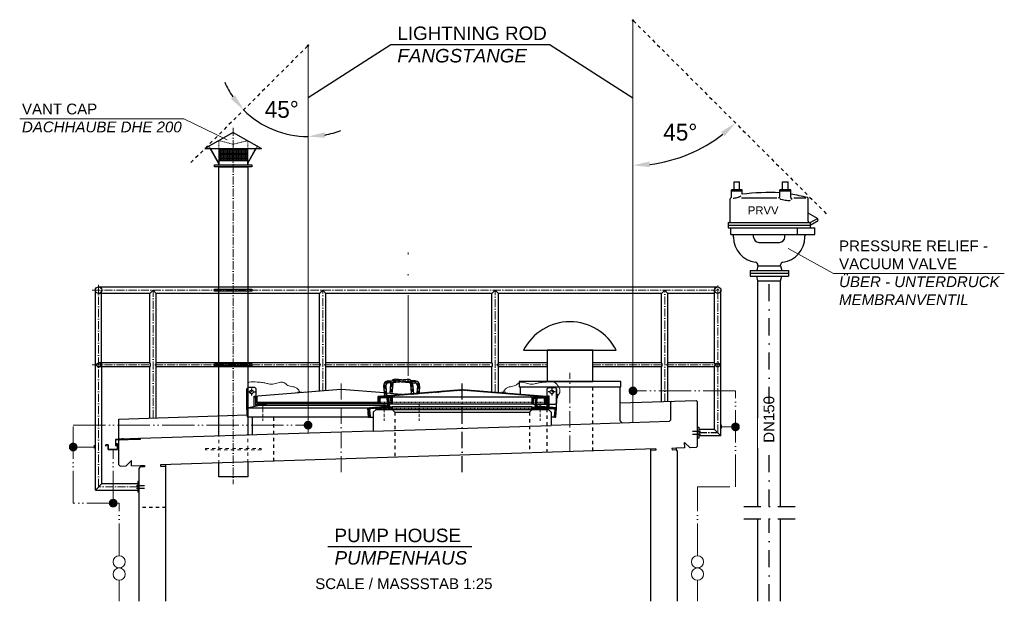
# Model space of a CAD drawing. Header units: millimetres. Extents: x 2605 to 1198744, y 17680 to 73723.
# Tile 606 of 656: x 16622 to 23934, y 69402 to 73723. Entities that reach past the tile are written whole.
import ezdxf

# ---------------------------------------------------------------- set-up
doc = ezdxf.new("R2010")
doc.units = ezdxf.units.MM
for name, pattern in [('ACAD_ISO05W100', [33, 24, -3, 0, -3, 0, -3]), ('ACAD_ISO10W100', [18, 12, -3, 0, -3]), ('DASHDOT', [25.4, 12.7, -6.35, 0, -6.35]), ('JIS_02_1.0', [2, 1, -1])]:
    doc.linetypes.add(name, pattern=pattern)
for name, color, linetype, lineweight in [('Bemaßung', 7, 'Continuous', 9), ('Beschriftung', 7, 'Continuous', 9), ('HO1N2-D50', 4, 'Continuous', 18), ('Mittellinien', 7, 'Continuous', 5), ('Trennstelle', 36, 'Continuous', 18), ('Verz. Rundstahl D_8mm', 6, 'ACAD_ISO05W100', 18)]:
    doc.layers.add(name, color=color, linetype=linetype, lineweight=lineweight)
doc.styles.add('LBB3.5M1000', font='isocp.shx', dxfattribs={"height": 3.5})
doc.dimstyles.new('DIN', dxfattribs={"dimtxt": 2.5, "dimasz": 2.5, "dimexe": 1.25, "dimexo": 0.625, "dimtad": 1, "dimtih": 1, "dimdec": 4, "dimdsep": 46, "dimlunit": 6, "dimtxsty": 'Standard', "dimcen": 2.5, "dimadec": 0, "dimazin": 0, "dimtfac": 1, "dimtdec": 4, "dimtmove": 0, "dimatfit": 3, "dimfxl": 0, "dimtvp": 1, "dimtolj": 1, "dimtzin": 0, "dimarcsym": 0})

# ---------------------------------------------------------------- blocks, each defined once
blk = doc.blocks.new('*D13')
at = {"layer": 'Bemaßung', "color": 0, "lineweight": -2, "transparency": 16777216}
blk.add_arc((21176.7, 73717.3), 1076.4, 276.6573, 308.3427, dxfattribs=at)
at = {"layer": 'Bemaßung', "color": 0, "transparency": 16777216}
for points in [[(21830.6, 72888.6), (21858.3, 72857.5), (21937.8, 72956.2)], [(21302.7, 72627.3), (21300.3, 72668.9), (21176.7, 72640.9)]]:
    blk.add_solid(points, dxfattribs=at)
at = {"layer": 'DEFPOINTS', "color": 0, "transparency": 16777216}
for p in [(21176.7, 73711.9), (21180.6, 73713.4), (21455.3, 72677.6), (22624.9, 72269.1), (21176.7, 70728.7)]:
    blk.add_point(p, dxfattribs=at)
at = {"layer": 'Bemaßung', "color": 0, "transparency": 16777216, "insert": (21528.2, 72886.6), "char_height": 125, "attachment_point": 5}
blk.add_mtext('\\A1;45°', dxfattribs=at)
blk = doc.blocks.new('*D14')
at = {"layer": 'Bemaßung', "color": 0, "lineweight": -2, "transparency": 16777216}
for start, end in [(203.7963, 214.39815), (225, 270), (280.60185, 291.2037)]:
    blk.add_arc((18763.6, 73530.8), 676.5, start, end, dxfattribs=at)
at = {"layer": 'Bemaßung', "color": 0, "transparency": 16777216}
for points in [[(18221.4, 73161.9), (18189.3, 73135.3), (18285.2, 73052.4)], [(18890, 72845.1), (18886.1, 72886.5), (18763.6, 72854.2)]]:
    blk.add_solid(points, dxfattribs=at)
at = {"layer": 'DEFPOINTS', "color": 0, "transparency": 16777216}
for p in [(18759.7, 73526.9), (18763.6, 73525.3), (18425.3, 72944.9), (17889.1, 72656.3), (18763.6, 70650.9)]:
    blk.add_point(p, dxfattribs=at)
at = {"layer": 'Bemaßung', "color": 0, "transparency": 16777216, "insert": (18568.6, 73055.4), "char_height": 125, "attachment_point": 5}
blk.add_mtext('\\A1;45°', dxfattribs=at)

msp = doc.modelspace()

# ---------------------------------------------------------------- hatches: boundary and pattern name
at = {"lineweight": 9}
h = msp.add_hatch(dxfattribs=at)
h.set_pattern_fill('NET', color=253, scale=3.010405)
h.set_pattern_definition([(0, (14857.599, 67444.272), (0, 9.558036), []), (90, (14857.599, 67444.272), (-9.558036, 6e-16), [])])
h.paths.add_polyline_path([(18315.46302, 72764.86553), (18101.36302, 72764.86553), (18101.36302, 72677.25726), (18315.46302, 72677.25726)])
h = msp.add_hatch()
h.set_pattern_fill('ANSI31', color=256)
h.set_pattern_definition([(45, (114170.4197, 125413.0937), (-2.24506403, 2.24506403), [])])
edge = h.paths.add_edge_path()
edge.add_line((19288.41302, 70917.94636), (19288.41302, 70880.25286))
edge.add_line((19288.41302, 70880.25286), (19283.41302, 70880.25286))
edge.add_line((19283.41302, 70880.25286), (19283.41302, 70918.3289))
edge.add_arc((19290.91302, 70918.3289), 7.5, 94.57392126, 180, ccw=False)
edge.add_line((19290.31493, 70925.80501), (19907.81493, 70975.20501))
edge.add_arc((19908.41302, 70967.7289), 7.5, 85.42607874, 94.57392126, ccw=False)
edge.add_line((19909.01111, 70975.20501), (20526.51111, 70925.80501))
edge.add_arc((20525.91302, 70918.3289), 7.5, 0, 85.42607874, ccw=False)
edge.add_line((20533.41302, 70918.3289), (20533.41302, 70880.25286))
edge.add_line((20533.41302, 70880.25286), (20528.41302, 70880.25286))
edge.add_line((20528.41302, 70880.25286), (20528.41302, 70917.94636))
edge.add_arc((20525.91302, 70917.94636), 2.5, 0, 85.389350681)
edge.add_line((20526.11398, 70920.43827), (19909.0159, 70970.20424))
edge.add_arc((19908.41302, 70962.72851), 7.5, 85.389350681, 94.610649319)
edge.add_line((19907.81014, 70970.20424), (19290.71206, 70920.43827))
edge.add_arc((19290.91302, 70917.94636), 2.5, 94.610649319, 180)
h = msp.add_hatch()
h.set_pattern_fill('ANSI31', color=256, angle=4.763641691)
h.set_pattern_definition([(49.7636417, (106877.6155, 132894.945), (-2.42375146, 2.05086662), [])])
edge = h.paths.add_edge_path()
edge.add_line((19356.77341, 70913.79611), (19362.25441, 70914.25286))
edge.add_line((19362.25441, 70914.25286), (19368.0676, 70844.49466))
edge.add_line((19368.0676, 70844.49466), (19230.54428, 70833.03438))
edge.add_arc((19231.45778, 70822.07238), 11, 94.763641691, 184.763641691)
edge.add_line((19220.49578, 70821.15888), (19224.23283, 70776.31432))
edge.add_arc((19218.75183, 70775.85757), 5.5, -85.236358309, 4.763641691, ccw=False)
edge.add_line((19219.20858, 70770.37657), (19213.72757, 70769.91982))
edge.add_line((19213.72757, 70769.91982), (19207.91439, 70839.67802))
edge.add_line((19207.91439, 70839.67802), (19345.4377, 70851.1383))
edge.add_arc((19344.5242, 70862.1003), 11, 274.763641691, 364.763641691)
edge.add_line((19355.48621, 70863.0138), (19351.74916, 70907.85836))
edge.add_arc((19357.23016, 70908.31511), 5.5, 94.763641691, 184.763641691, ccw=False)
h = msp.add_hatch()
h.set_pattern_fill('ANSI31', color=256, angle=90)
h.set_pattern_definition([(135, (112187.277, 125413.0937), (-2.24506403, -2.24506403), [])])
edge = h.paths.add_edge_path()
edge.add_arc((19306.41302, 70905.75286), 8.5, 90, 176.37147033)
edge.add_line((19297.93006, 70906.2908), (19295.89719, 70874.23389))
edge.add_arc((19291.65571, 70874.50286), 4.25, 270, 356.37147033, ccw=False)
edge.add_line((19291.65571, 70870.25286), (19288.41302, 70870.25286))
edge.add_line((19288.41302, 70870.25286), (19288.41302, 70917.70286))
edge.add_arc((19290.96302, 70917.70286), 2.55, 90, 180, ccw=False)
edge.add_line((19290.96302, 70920.25286), (19385.86302, 70920.25286))
edge.add_arc((19385.86302, 70917.70286), 2.55, 0, 90, ccw=False)
edge.add_line((19388.41302, 70917.70286), (19388.41302, 70870.25286))
edge.add_line((19388.41302, 70870.25286), (19385.17034, 70870.25286))
edge.add_arc((19385.17034, 70874.50286), 4.25, 183.62852967, 270, ccw=False)
edge.add_line((19380.92886, 70874.23389), (19378.89598, 70906.2908))
edge.add_arc((19370.41302, 70905.75286), 8.5, 3.62852967, 90)
edge.add_line((19370.41302, 70914.25286), (19306.41302, 70914.25286))
h = msp.add_hatch()
h.set_pattern_fill('ANSI31', color=256, angle=90)
h.set_pattern_definition([(135, (113327.277, 125413.0937), (-2.24506403, -2.24506403), [])])
edge = h.paths.add_edge_path()
edge.add_arc((20446.41302, 70905.75286), 8.5, 90, 176.37147033)
edge.add_line((20437.93006, 70906.2908), (20435.89719, 70874.23389))
edge.add_arc((20431.65571, 70874.50286), 4.25, 270, 356.37147033, ccw=False)
edge.add_line((20431.65571, 70870.25286), (20428.41302, 70870.25286))
edge.add_line((20428.41302, 70870.25286), (20428.41302, 70917.70286))
edge.add_arc((20430.96302, 70917.70286), 2.55, 90, 180, ccw=False)
edge.add_line((20430.96302, 70920.25286), (20525.86302, 70920.25286))
edge.add_arc((20525.86302, 70917.70286), 2.55, 0, 90, ccw=False)
edge.add_line((20528.41302, 70917.70286), (20528.41302, 70870.25286))
edge.add_line((20528.41302, 70870.25286), (20525.17034, 70870.25286))
edge.add_arc((20525.17034, 70874.50286), 4.25, 183.62852967, 270, ccw=False)
edge.add_line((20520.92886, 70874.23389), (20518.89598, 70906.2908))
edge.add_arc((20510.41302, 70905.75286), 8.5, 3.62852967, 90)
edge.add_line((20510.41302, 70914.25286), (20446.41302, 70914.25286))
h = msp.add_hatch()
h.set_pattern_fill('ANSI31', color=256, angle=-4.763641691)
h.set_pattern_definition([(40.2363583, (115945.428, 117644.427), (-2.05086662, 2.42375146), [])])
edge = h.paths.add_edge_path()
edge.add_line((20460.05263, 70913.79611), (20454.57163, 70914.25286))
edge.add_line((20454.57163, 70914.25286), (20448.75845, 70844.49466))
edge.add_line((20448.75845, 70844.49466), (20586.28176, 70833.03438))
edge.add_arc((20585.36826, 70822.07238), 11, -4.763641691, 85.236358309, ccw=False)
edge.add_line((20596.33026, 70821.15888), (20592.59322, 70776.31432))
edge.add_arc((20598.07422, 70775.85757), 5.5, 175.236358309, 265.236358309)
edge.add_line((20597.61747, 70770.37657), (20603.09847, 70769.91982))
edge.add_line((20603.09847, 70769.91982), (20608.91165, 70839.67802))
edge.add_line((20608.91165, 70839.67802), (20471.38834, 70851.1383))
edge.add_arc((20472.30184, 70862.1003), 11, 175.236358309, 265.236358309, ccw=False)
edge.add_line((20461.33984, 70863.0138), (20465.07688, 70907.85836))
edge.add_arc((20459.59588, 70908.31511), 5.5, -4.763641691, 85.236358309)
h = msp.add_hatch()
h.set_pattern_fill('AR-SAND', color=256, scale=0.1)
h.set_pattern_definition([(37.5, (111728.6912, 125405.031), (-0.16000313, 4.89413237), [0, -3.8608, 0, -4.318, 0, -4.1275]), (7.5, (111728.691, 125405.031), (4.49523283, 7.168251), [0, -2.0828, 0, -3.4798, 0, -1.3335]), (327.5, (111725.567, 125405.031), (7.9099237, 0.01437185), [0, -1.27, 0, -4.572, 0, -5.969]), (317.5, (111725.567, 125405.031), (7.63556452, 2.22929323), [0, -0.635, 0, -2.9972, 0, -3.429])])
h.paths.add_polyline_path([(19268.41302, 70826.19011), (19388.41302, 70826.19011), (19388.41302, 70846.19011), (19268.41302, 70836.19011)])
h = msp.add_hatch()
h.set_pattern_fill('AR-SAND', color=256, scale=0.1)
h.set_pattern_definition([(37.5, (112888.6912, 125405.031), (-0.16000313, 4.89413237), [0, -3.8608, 0, -4.318, 0, -4.1275]), (7.5, (112888.691, 125405.031), (4.49523283, 7.168251), [0, -2.0828, 0, -3.4798, 0, -1.3335]), (327.5, (112885.567, 125405.031), (7.9099237, 0.01437185), [0, -1.27, 0, -4.572, 0, -5.969]), (317.5, (112885.567, 125405.031), (7.63556452, 2.22929323), [0, -0.635, 0, -2.9972, 0, -3.429])])
h.paths.add_polyline_path([(20428.41302, 70826.19011), (20548.41302, 70826.19011), (20548.41302, 70836.19011), (20428.41302, 70846.19011)])
at = {"layer": 'Verz. Rundstahl D_8mm', "ltscale": 10}
h = msp.add_hatch(color=256, dxfattribs=at)
h.dxf.hatch_style = 1
edge = h.paths.add_edge_path()
edge.add_arc((21176.71133, 70965.03182), 28.40085, 0, 360)
h = msp.add_hatch(color=256, dxfattribs=at)
h.dxf.hatch_style = 1
edge = h.paths.add_edge_path()
edge.add_arc((18763.57218, 70710.49527), 28.40085, 0, 360)
h = msp.add_hatch(color=256, dxfattribs=at)
h.dxf.hatch_style = 1
edge = h.paths.add_edge_path()
edge.add_arc((21938.18708, 70697.73926), 28.40085, 0, 360)
h = msp.add_hatch(color=256, dxfattribs=at)
h.dxf.hatch_style = 1
edge = h.paths.add_edge_path()
edge.add_arc((17019.33748, 70548.17417), 28.40085, 0, 360)
h = msp.add_hatch(color=256, dxfattribs=at)
h.dxf.hatch_style = 1
edge = h.paths.add_edge_path()
edge.add_arc((17316.41736, 70131.31652), 28.40085, 0, 360)

# ---------------------------------------------------------------- linework, layer by layer
at = {"linetype": 'JIS_02_1.0', "ltscale": 25}
for p, q in [((18759.7239, 73526.90475), (17889.09899, 72656.27985)), ((20538.41302, 70508.01973), (20538.41302, 70995.88453)), ((20878.41302, 70518.98857), (20878.41302, 70995.88453)), ((19408.41302, 70806.19011), (19408.41302, 70471.56445)), ((20408.41302, 70806.19011), (20408.41302, 70503.82576)), ((18508.41302, 70442.52927), (18508.41302, 70769.91982)), ((17708.41302, 70099.59058), (17508.41302, 70099.59058))]:
    msp.add_line(p, q, dxfattribs=at)
for p, q in [((19378.01807, 73536.19808), (18763.57218, 73142.18424)), ((20562.26544, 73536.19808), (19378.01807, 73536.19808)), ((20562.26544, 73536.19808), (21176.71133, 73142.18424)), ((18208.41302, 72885.28173), (17997.68468, 72764.86553)), ((18208.41302, 72885.28173), (18419.14137, 72764.86553)), ((17997.68468, 72764.86553), (18419.14137, 72764.86553)), ((18099.55678, 72656.6782), (18037.73545, 72764.86553)), ((18101.36302, 72657.04623), (18039.75199, 72764.86553)), ((18101.36302, 72764.86553), (18101.36302, 72644.44933)), ((18315.46302, 72644.44933), (18315.46302, 72764.86553)), ((18315.46302, 72657.04623), (18377.07405, 72764.86553)), ((18317.26927, 72656.6782), (18379.0906, 72764.86553)), ((18099.55678, 72656.6782), (18099.55678, 72644.44933)), ((18101.36302, 72677.25726), (18315.46302, 72677.25726)), ((18317.26927, 72656.6782), (18317.26927, 72644.44933)), ((21928.41362, 72518.58858), (21968.41332, 72518.58858)), ((21928.41362, 72458.58858), (21928.41362, 72518.58858)), ((21968.41332, 72458.58858), (21968.41332, 72518.58858)), ((22288.41282, 72518.58858), (22328.41332, 72518.58858)), ((22288.41282, 72458.58858), (22288.41282, 72518.58858)), ((22328.41332, 72458.58858), (22328.41332, 72518.58858)), ((21988.41362, 72458.58858), (21908.41402, 72458.58858)), ((21908.41402, 72402.43388), (21908.41402, 72458.58858)), ((21988.41362, 72448.58888), (21908.41402, 72448.58888)), ((21981.59382, 72398.58938), (22244.26862, 72398.58938)), ((21988.41362, 72425.84288), (21988.41362, 72458.58858)), ((22268.41332, 72410.41088), (22268.41332, 72458.58858)), ((22348.41282, 72458.58858), (22268.41332, 72458.58858)), ((22348.41282, 72448.58888), (22268.41332, 72448.58888)), ((22348.41282, 72402.01018), (22348.41282, 72458.58858)), ((22370.75302, 72398.58938), (22459.32362, 72398.58938)), ((21898.41362, 72226.08938), (21898.41362, 72391.74488)), ((22478.41262, 72226.08938), (22478.41262, 72391.74488)), ((22546.45332, 72246.71288), (22478.41262, 72285.99638)), ((22493.41262, 72216.08958), (22546.45332, 72246.71288)), ((22552.94832, 72230.46258), (22546.45332, 72246.71288)), ((21883.41362, 72216.08958), (21883.41362, 72176.08988)), ((21883.41362, 72216.08958), (22493.41262, 72216.08958)), ((21883.41362, 72196.08938), (22493.41262, 72196.08938)), ((21883.41362, 72176.08988), (22526.75462, 72176.08988)), ((21903.41382, 72126.08958), (21903.41382, 72176.08988)), ((22395.98382, 72176.08988), (22395.98382, 72126.08958)), ((22493.41262, 72196.08938), (22552.94832, 72230.46258)), ((22493.41262, 72216.08958), (22493.41262, 72176.08988)), ((22526.75462, 72126.08958), (22526.75462, 72176.08988)), ((21903.41382, 72126.08958), (22526.75462, 72126.08958)), ((21922.86362, 72107.59018), (21922.86362, 72116.08988)), ((22072.86362, 72107.59018), (22072.86362, 72126.08958)), ((22303.96262, 72107.59018), (22303.96262, 72126.08958)), ((22453.96262, 72107.59018), (22453.96262, 72116.08988)), ((22111.86362, 72068.59018), (22264.96262, 72068.59018)), ((22104.26302, 71893.59038), (22095.42062, 71860.59038)), ((22104.26302, 71893.59038), (22104.26302, 71900.42058)), ((22104.26302, 71893.59038), (22272.56302, 71893.59038)), ((22272.56302, 71893.59038), (22272.56302, 71900.42058)), ((22272.56302, 71893.59038), (22281.40482, 71860.59038)), ((22045.91382, 71860.59038), (22045.91302, 71816.59088)), ((22045.91302, 71838.59058), (22330.91232, 71838.59058)), ((22045.91302, 71816.59088), (22330.91232, 71816.59088)), ((22045.91382, 71860.59038), (22330.91302, 71860.59038)), ((22104.26302, 71783.59088), (22095.42062, 71816.59088)), ((22272.56302, 71783.59088), (22281.40482, 71816.59088)), ((22330.91302, 71860.59038), (22330.91232, 71816.59088)), ((17208.17378, 71737.39096), (21805.93782, 71737.39096)), ((22104.26302, 71783.59088), (22272.56302, 71783.59088)), ((17184.02378, 70228.52224), (17184.02378, 71713.24096)), ((17588.52226, 71689.09096), (17208.17378, 71689.09096)), ((17230.77899, 71173.19096), (17230.77899, 71713.24096)), ((17588.52226, 71689.09096), (17612.67226, 71713.24096)), ((17588.52226, 71173.19096), (17588.52226, 71689.09096)), ((17612.67226, 71713.24096), (17636.82226, 71689.09096)), ((18848.52226, 71689.09096), (17636.82226, 71689.09096)), ((17636.82226, 71173.19096), (17636.82226, 71689.09096)), ((18848.52226, 71689.09096), (18872.67226, 71713.24096)), ((18848.52226, 71173.19096), (18848.52226, 71689.09096)), ((18872.67226, 71713.24096), (18896.82226, 71689.09096)), ((20128.52226, 71689.09096), (18896.82226, 71689.09096)), ((18896.82226, 71173.19096), (18896.82226, 71689.09096)), ((20128.52226, 71689.09096), (20152.67226, 71713.24096)), ((20128.52226, 71173.19096), (20128.52226, 71689.09096)), ((20152.67226, 71713.24096), (20176.82226, 71689.09096)), ((21388.52226, 71689.09096), (20176.82226, 71689.09096)), ((20176.82226, 71173.19096), (20176.82226, 71689.09096)), ((21388.52226, 71689.09096), (21412.67226, 71713.24096)), ((21388.52226, 71173.19096), (21388.52226, 71689.09096)), ((21412.67226, 71713.24096), (21436.82226, 71689.09096)), ((21781.78782, 71689.09096), (21436.82226, 71689.09096)), ((21436.82226, 71173.19096), (21436.82226, 71689.09096)), ((21781.78782, 71173.19096), (21781.78782, 71713.24096)), ((21830.08782, 70630.69044), (21830.08782, 71713.24096)), ((20363.83326, 71266.80295), (21052.99278, 71266.80295)), ((17588.52226, 71173.19096), (17209.20688, 71173.19096)), ((18848.52226, 71173.19096), (17636.82226, 71173.19096)), ((20128.52226, 71173.19096), (18896.82226, 71173.19096)), ((20538.41302, 71173.19096), (20176.82226, 71173.19096)), ((21388.52226, 71173.19096), (20878.41302, 71173.19096)), ((21781.78782, 71173.19096), (21436.82226, 71173.19096)), ((17588.52226, 71143.29096), (17209.20688, 71143.29096)), ((17232.32378, 70276.82224), (17232.32378, 71143.29096)), ((17588.52226, 70763.03449), (17588.52226, 71143.29096)), ((18848.52226, 71143.29096), (17636.82226, 71143.29096)), ((17636.82226, 70764.59271), (17636.82226, 71143.29096)), ((18848.52226, 70962.4616), (18848.52226, 71143.29096)), ((20128.52226, 71143.29096), (18896.82226, 71143.29096)), ((18896.82226, 70966.3256), (18896.82226, 71143.29096)), ((20128.52226, 70957.64412), (20128.52226, 71143.29096)), ((20538.41302, 71143.29096), (20176.82226, 71143.29096)), ((20176.82226, 70953.78012), (20176.82226, 71143.29096)), ((21388.52226, 71143.29096), (20878.41302, 71143.29096)), ((21388.52226, 70885.62745), (21388.52226, 71143.29096)), ((21781.78782, 71143.29096), (21436.82226, 71143.29096)), ((21436.82226, 70887.18567), (21436.82226, 71143.29096)), ((21781.78782, 70678.99044), (21781.78782, 71143.29096)), ((19357.71137, 71039.54178), (19501.25277, 71051.02509)), ((19502.52869, 71035.07604), (19358.98729, 71023.59273)), ((19502.52869, 71035.07604), (19358.98729, 71023.59273)), ((19376.8171, 71018.01057), (19371.07544, 70946.23987)), ((19392.76614, 71016.73464), (19387.02449, 70944.96394)), ((19458.41302, 71047.59791), (19415.57328, 71051.02509)), ((19458.41302, 71031.54679), (19520.53029, 71026.57741)), ((19458.41302, 71031.54679), (19520.53029, 71026.57741)), ((19524.0599, 71016.73464), (19529.80156, 70944.96394)), ((19559.11468, 71039.54178), (19528.06389, 71042.02584)), ((19538.71169, 71025.1229), (19557.83875, 71023.59273)), ((19538.71169, 71025.1229), (19557.83875, 71023.59273)), ((19540.00894, 71018.01057), (19545.7506, 70946.23987)), ((18308.41302, 70980.25286), (18318.41302, 70990.25286)), ((18308.41302, 70839.71957), (18308.41302, 70980.25286)), ((18368.41302, 70990.25286), (18318.41302, 70990.25286)), ((18368.41302, 70990.25286), (18378.41302, 70980.25286)), ((18378.41302, 70854.34432), (18378.41302, 70980.25286)), ((19007.81493, 70975.20501), (18390.31493, 70925.80501)), ((19328.78987, 70949.62271), (19009.01111, 70975.20501)), ((19324.69684, 71000.7856), (19330.4385, 70929.0149)), ((19340.64589, 71002.06152), (19346.38754, 70930.29082)), ((19576.18016, 71002.06152), (19571.88166, 70948.33035)), ((19592.1292, 71000.7856), (19588.03617, 70949.62271)), ((20338.41302, 70995.88453), (20338.41302, 70940.85286)), ((20548.41302, 70990.25286), (20538.41302, 70980.25286)), ((20538.41302, 70845.55291), (20538.41302, 70980.25286)), ((20548.41302, 70990.25286), (20598.41302, 70990.25286)), ((20608.41302, 70980.25286), (20598.41302, 70990.25286)), ((20608.41302, 70839.71957), (20608.41302, 70980.25286)), ((21078.41302, 70995.88453), (21078.41302, 70746.19011)), ((18307.91439, 70839.67802), (18454.88295, 70870.25286)), ((18372.41302, 70915.25286), (18362.41302, 70915.25286)), ((18378.41302, 70914.25286), (18383.41302, 70914.25286)), ((18383.41302, 70918.3289), (18383.41302, 70880.25286)), ((18383.41302, 70880.25286), (19283.41302, 70880.25286)), ((18388.41302, 70880.25286), (18388.41302, 70870.25286)), ((19354.88295, 70870.25286), (18388.41302, 70870.25286)), ((18388.41302, 70870.25286), (18391.65571, 70870.25286)), ((19365.92108, 70870.25286), (20438.09794, 70870.25286)), ((19385.86302, 70920.25286), (20430.96302, 70920.25286)), ((20461.94309, 70870.25286), (20528.41302, 70870.25286)), ((20538.41302, 70914.25286), (20533.41302, 70914.25286)), ((20544.41302, 70915.25286), (20554.41302, 70915.25286)), ((21078.41302, 70875.62292), (21645.94235, 70893.93216)), ((21466.12949, 70888.13116), (21455.93782, 70877.93949)), ((21455.93782, 70877.93949), (21455.93782, 70747.72433)), ((21645.94235, 70893.93216), (21655.93782, 70883.93669)), ((21655.93782, 70554.07774), (21655.93782, 70883.93669)), ((17358.17378, 70755.60314), (18312.35537, 70786.38629)), ((18307.91439, 70839.67802), (19207.91439, 70839.67802)), ((18313.72757, 70769.91982), (18307.91439, 70839.67802)), ((19346.86963, 70855.59217), (18399.79609, 70855.59217)), ((19268.41302, 70826.19011), (19248.41302, 70806.19011)), ((19248.41302, 70806.19011), (19248.41302, 70666.50669)), ((19268.41302, 70826.19011), (20548.41302, 70826.19011)), ((19388.41302, 70826.19011), (19408.41302, 70806.19011)), ((19408.41302, 70806.19011), (20408.41302, 70806.19011)), ((20428.41302, 70826.19011), (20408.41302, 70806.19011)), ((20548.41302, 70826.19011), (20568.41302, 70806.19011)), ((20568.41302, 70806.19011), (20568.41302, 70709.09162)), ((17358.17378, 70608.52667), (17358.17378, 70755.60314)), ((19213.72757, 70769.91982), (18313.72757, 70769.91982)), ((18348.41302, 70769.91982), (18348.41302, 70636.43916)), ((19213.72757, 70769.91982), (19248.41302, 70769.91982)), ((20603.09847, 70769.91982), (20568.41302, 70769.91982)), ((21445.60445, 70737.39096), (20568.41302, 70709.09162)), ((21078.41302, 70746.19011), (21098.41302, 70726.19011)), ((21455.93782, 70747.72433), (21445.60445, 70737.39096)), ((19248.41302, 70666.50669), (17362.04211, 70605.6499)), ((19248.41302, 70666.50669), (20568.41302, 70709.09162)), ((21655.93782, 70694.84044), (21665.93782, 70694.84044)), ((21665.93782, 70694.84044), (21665.93782, 70614.84044)), ((21781.78782, 70678.99044), (21665.93782, 70678.99044)), ((21781.78782, 70678.99044), (21830.08782, 70630.69044)), ((17358.17378, 70595.5199), (17367.84613, 70605.83715)), ((17358.17378, 70595.5199), (17358.17378, 70605.52511)), ((17358.17378, 70415.42626), (17358.17378, 70595.5199)), ((17387.937, 70606.48531), (17387.84027, 70609.48375)), ((17389.54916, 70603.03284), (17389.22655, 70613.03295)), ((17390.93544, 70606.58204), (17390.83871, 70609.58048)), ((17449.43907, 70608.46944), (17449.34234, 70611.46788)), ((17451.05123, 70605.01697), (17450.72862, 70615.01708)), ((17452.43751, 70608.56618), (17452.34078, 70611.56462)), ((17508.75823, 70610.38316), (17508.6615, 70613.3816)), ((17510.3704, 70606.93069), (17510.04778, 70616.9308)), ((17511.75667, 70610.47989), (17511.65994, 70613.47833)), ((21561.30966, 70541.01971), (21560.01988, 70580.99891)), ((21560.01988, 70580.99891), (21601.28886, 70542.30949)), ((21665.93782, 70614.84044), (21655.93782, 70614.84044)), ((21830.08782, 70630.69044), (21665.93782, 70630.69044)), ((21346.42146, 70534.08713), (17668.33502, 70415.42726)), ((21308.41302, 69401.99133), (21308.41302, 70532.86093)), ((21346.74391, 70524.09233), (21308.41302, 70522.85573)), ((21346.42146, 70534.08713), (21346.74391, 70524.09233)), ((21496.34346, 70538.92381), (21466.35906, 70537.95648)), ((21466.35906, 70537.95648), (21466.68151, 70527.96168)), ((21466.68151, 70527.96168), (21496.66591, 70528.92901)), ((21561.30966, 70541.01971), (21496.34346, 70538.92381)), ((21496.34346, 70538.92381), (21496.66591, 70528.92901)), ((21508.41302, 70517.91616), (21496.66591, 70528.92901)), ((21508.41302, 69401.99133), (21508.41302, 70517.91616)), ((21646.26546, 70543.76049), (21601.28886, 70542.30949)), ((21655.93782, 70554.07774), (21646.26546, 70543.76049)), ((17452.15704, 70448.47389), (17413.46762, 70407.2049)), ((17453.44682, 70408.49469), (17452.15704, 70448.47389)), ((17358.17378, 70415.42626), (17368.49102, 70405.7539)), ((17368.49102, 70405.7539), (17413.46762, 70407.2049)), ((17453.44682, 70408.49469), (17518.41302, 70410.59058)), ((17508.41302, 70389.5851), (17518.73547, 70400.59578)), ((17508.41302, 69401.99133), (17508.41302, 70389.5851)), ((17518.41302, 70410.59058), (17548.39742, 70411.55792)), ((17518.41302, 70410.59058), (17518.73547, 70400.59578)), ((17548.71987, 70401.56312), (17518.73547, 70400.59578)), ((17548.39742, 70411.55792), (17548.71987, 70401.56312)), ((17668.33502, 70415.42726), (17668.65747, 70405.43246)), ((17668.65747, 70405.43246), (17708.41302, 70406.71503)), ((17708.41302, 69401.99133), (17708.41302, 70416.72023)), ((17232.32378, 70276.82224), (17184.02378, 70228.52224)), ((17232.32378, 70276.82224), (17498.41302, 70276.82224)), ((17508.41302, 70292.67224), (17498.41302, 70292.67224)), ((17498.41302, 70292.67224), (17498.41302, 70212.67224)), ((17184.02378, 70228.52224), (17498.41302, 70228.52224)), ((17508.41302, 70212.67224), (17498.41302, 70212.67224)), ((22104.26302, 69401.99133), (22104.26302, 70014.12631)), ((22272.56302, 69401.99133), (22272.56302, 70014.12631)), ((19981.24838, 69805.77934), (18911.51841, 69805.77934))]:
    msp.add_line(p, q)
at = {"linetype": 'ACAD_ISO10W100', "lineweight": 18, "ltscale": 5}
msp.add_line((18208.41302, 72918.79983), (18208.41302, 70272.59517), dxfattribs=at)
at = {"linetype": 'JIS_02_1.0', "lineweight": 18, "ltscale": 5}
for p, q in [((18001.2657, 72764.86553), (18000.38422, 72766.40813)), ((18028.75828, 72780.57558), (18001.2657, 72764.86553)), ((18037.73545, 72764.86553), (18028.68833, 72780.5356)), ((18039.75199, 72764.86553), (18029.39696, 72782.98684)), ((18101.36302, 72764.86553), (18101.36302, 72824.1103)), ((18101.36302, 72824.1103), (18208.41302, 72796.84139)), ((18208.41302, 72796.84139), (18315.46302, 72824.1103)), ((18315.46302, 72764.86553), (18315.46302, 72824.1103)), ((18377.07405, 72764.86553), (18387.42908, 72782.98684)), ((18379.0906, 72764.86553), (18388.13772, 72780.5356)), ((18388.06777, 72780.57558), (18415.56034, 72764.86553)), ((18415.56034, 72764.86553), (18416.44183, 72766.40813))]:
    msp.add_line(p, q, dxfattribs=at)
at = {"linetype": 'DASHDOT', "ltscale": 10}
for p, q in [((22188.41302, 70106.83366), (22188.41302, 71838.59058)), ((21999.09583, 70106.83366), (22381.00918, 70106.83366)), ((21999.09583, 70014.12631), (22381.00918, 70014.12631)), ((22188.41302, 69401.99133), (22188.41302, 70014.12631))]:
    msp.add_line(p, q, dxfattribs=at)
at = {"linetype": 'Continuous', "ltscale": 10}
for p, q in [((22104.26302, 70106.83366), (22104.26302, 71783.59088)), ((22272.56302, 70106.83366), (22272.56302, 71783.59088))]:
    msp.add_line(p, q, dxfattribs=at)
at = {"linetype": 'ACAD_ISO10W100', "ltscale": 2}
for p, q in [((19358.34933, 71031.56726), (19501.89073, 71043.05057)), ((19384.79162, 71017.37261), (19379.04997, 70945.60191)), ((19532.03442, 71017.37261), (19537.77608, 70945.60191)), ((19558.47672, 71031.56726), (19535.12808, 71033.43515)), ((18317.0204, 70957.75286), (18369.80565, 70957.75286)), ((18343.41302, 70984.14549), (18343.41302, 70931.36024)), ((19332.67137, 71001.42356), (19338.41302, 70929.65286)), ((19584.15468, 71001.42356), (19579.95892, 70948.97653)), ((20599.80565, 70957.75286), (20547.0204, 70957.75286)), ((20573.41302, 70984.14549), (20573.41302, 70931.36024))]:
    msp.add_line(p, q, dxfattribs=at)
at = {"linetype": 'ACAD_ISO10W100', "ltscale": 10}
msp.add_line((19908.41302, 70360.74054), (19908.41302, 71022.19011), dxfattribs=at)
at = {"linetype": 'JIS_02_1.0', "ltscale": 5}
for p, q in [((19288.41302, 70880.25286), (20528.41302, 70880.25286)), ((19268.41302, 70836.19011), (20548.41302, 70836.19011))]:
    msp.add_line(p, q, dxfattribs=at)
at = {"linetype": 'JIS_02_1.0', "ltscale": 2.5}
for p, q in [((20450.40496, 70864.25286), (20461.44309, 70864.25286)), ((20533.41302, 70914.25286), (20510.41302, 70914.25286))]:
    msp.add_line(p, q, dxfattribs=at)
at = {"linetype": 'ACAD_ISO10W100', "ltscale": 5}
for p, q in [((21618.79907, 70664.84044), (21677.86021, 70664.84044)), ((21618.79907, 70644.84044), (21677.86021, 70644.84044)), ((21665.93782, 70654.84044), (21805.93782, 70654.84044)), ((17489.43412, 70262.67224), (17548.49527, 70262.67224)), ((17489.43412, 70242.67224), (17548.49527, 70242.67224))]:
    msp.add_line(p, q, dxfattribs=at)
at = {"linetype": 'JIS_02_1.0', "lineweight": 18, "ltscale": 25}
for p, q in [((18101.36302, 70426.17118), (18101.36302, 70626.27523)), ((18315.56699, 70433.08168), (18315.46302, 70633.18238))]:
    msp.add_line(p, q, dxfattribs=at)
for points in [[(18069.93439, 72644.44933), (18346.89165, 72644.44933), (18346.89165, 72629.39731), (18069.93439, 72629.39731), (18069.93439, 72644.44933)], [(18101.36302, 71720.76697), (18101.36302, 72629.39731), (18315.46302, 72629.39731), (18315.46302, 71720.76697)], [(18069.93439, 71720.76697), (18346.89165, 71720.76697), (18346.89165, 71705.71495), (18069.93439, 71705.71495), (18069.93439, 71720.76697)], [(18101.36302, 71165.76697), (18101.36302, 71705.71495)], [(18315.46302, 71705.71495), (18315.46302, 71165.76697)], [(18069.93439, 71165.76697), (18346.89165, 71165.76697), (18346.89165, 71150.71495), (18069.93439, 71150.71495), (18069.93439, 71165.76697)], [(18101.36302, 70626.27523), (18101.36302, 71150.71495)], [(18315.46302, 71150.71495), (18315.46302, 70633.18238)], [(19458.41302, 70939.25286), (19344.94438, 70948.33035)], [(18362.41302, 70851.01573), (18362.41302, 70925.25286), (18372.41302, 70925.25286), (18372.41302, 70853.0961)], [(18378.41302, 70864.25286), (18426.04187, 70864.25286)], [(20438.09794, 70904.13362), (20449.24206, 70914.25286), (20510.41302, 70914.25286)], [(20450.40496, 70864.25286), (20438.09794, 70864.25286), (20438.09794, 70904.13362)], [(20538.41302, 70864.25286), (20461.44309, 70864.25286)], [(17336.95279, 70562.68403), (17336.95279, 70601.83893), (17518.50891, 70607.69617), (17518.41217, 70610.69461), (17334.37265, 70604.75725), (17334.37265, 70559.98403), (17340.02236, 70560.00478), (17344.65945, 70568.68403), (17341.95945, 70568.68403), (17338.45945, 70562.68403), (17336.95045, 70562.68403)], [(18315.56699, 70433.08168), (18315.46302, 70326.17118), (18101.36302, 70326.17118), (18101.36302, 70426.17118)]]:
    msp.add_lwpolyline(points)
for points in [[(20538.41302, 71036.14383), (20878.41302, 71036.14383), (20878.41302, 71266.80295), (20538.41302, 71266.80295)], [(20331.30517, 70995.88453), (21085.52087, 70995.88453), (21085.52087, 71036.14383), (20331.30517, 71036.14383)], [(20544.41302, 70845.05291), (20554.41302, 70844.21957), (20554.41302, 70925.25286), (20544.41302, 70925.25286)], [(19268.41302, 70826.19011), (19388.41302, 70826.19011), (19388.41302, 70846.19011), (19268.41302, 70836.19011)], [(19388.41302, 70826.19011), (20428.41302, 70826.19011), (20428.41302, 70846.19011), (19388.41302, 70846.19011)], [(20548.41302, 70826.19011), (20428.41302, 70826.19011), (20428.41302, 70846.19011), (20548.41302, 70836.19011)], [(17347.35495, 70529.70648), (17278.75495, 70529.70648), (17278.75495, 70564.70648), (17261.35495, 70564.70648), (17261.35495, 70554.00648), (17262.05495, 70554.00648), (17262.05495, 70564.00648), (17278.05495, 70564.00648), (17278.05495, 70529.00648), (17348.05495, 70529.00648), (17348.05495, 70571.70648), (17337.35495, 70571.70648), (17337.35495, 70563.00648), (17338.05495, 70563.00648), (17338.05495, 70571.00648), (17347.35495, 70571.00648)]]:
    msp.add_lwpolyline(points, close=True)
for points in [[(19288.41302, 70917.94636), (19288.41302, 70880.25286), (19283.41302, 70880.25286), (19283.41302, 70918.3289, -0.3910205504), (19290.31493, 70925.80501), (19907.81493, 70975.20501, -0.039936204), (19909.01111, 70975.20501), (20526.51111, 70925.80501, -0.3910205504), (20533.41302, 70918.3289), (20533.41302, 70880.25286), (20528.41302, 70880.25286), (20528.41302, 70917.94636, 0.3908358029), (20526.11398, 70920.43827), (19909.0159, 70970.20424, 0.0402572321), (19907.81014, 70970.20424), (19290.71206, 70920.43827, 0.3908358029)], [(19356.77341, 70913.79611), (19362.25441, 70914.25286), (19368.0676, 70844.49466), (19230.54428, 70833.03438, 0.4142135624), (19220.49578, 70821.15888), (19224.23283, 70776.31432, -0.4142135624), (19219.20858, 70770.37657), (19213.72757, 70769.91982), (19207.91439, 70839.67802), (19345.4377, 70851.1383, 0.4142135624), (19355.48621, 70863.0138), (19351.74916, 70907.85836, -0.4142135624)], [(19306.41302, 70914.25286, 0.3957840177), (19297.93006, 70906.2908), (19295.89719, 70874.23389, -0.3957840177), (19291.65571, 70870.25286), (19288.41302, 70870.25286), (19288.41302, 70917.70286, -0.4142135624), (19290.96302, 70920.25286), (19385.86302, 70920.25286, -0.4142135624), (19388.41302, 70917.70286), (19388.41302, 70870.25286), (19385.17034, 70870.25286, -0.3957840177), (19380.92886, 70874.23389), (19378.89598, 70906.2908, 0.3957840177), (19370.41302, 70914.25286)], [(20446.41302, 70914.25286, 0.3957840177), (20437.93006, 70906.2908), (20435.89719, 70874.23389, -0.3957840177), (20431.65571, 70870.25286), (20428.41302, 70870.25286), (20428.41302, 70917.70286, -0.4142135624), (20430.96302, 70920.25286), (20525.86302, 70920.25286, -0.4142135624), (20528.41302, 70917.70286), (20528.41302, 70870.25286), (20525.17034, 70870.25286, -0.3957840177), (20520.92886, 70874.23389), (20518.89598, 70906.2908, 0.3957840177), (20510.41302, 70914.25286)], [(20460.05263, 70913.79611), (20454.57163, 70914.25286), (20448.75845, 70844.49466), (20586.28176, 70833.03438, -0.4142135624), (20596.33026, 70821.15888), (20592.59322, 70776.31432, 0.4142135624), (20597.61747, 70770.37657), (20603.09847, 70769.91982), (20608.91165, 70839.67802), (20471.38834, 70851.1383, -0.4142135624), (20461.33984, 70863.0138), (20465.07688, 70907.85836, 0.4142135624)]]:
    msp.add_lwpolyline(points, format="xyb", close=True)
at = {"linetype": 'JIS_02_1.0', "ltscale": 2.5}
msp.add_lwpolyline([(20538.41302, 70908.26009), (20538.41302, 70908.26009), (20538.41302, 70980.25286), (20548.41302, 70990.25286), (20598.41302, 70990.25286), (20608.41302, 70980.25286), (20608.41302, 70874.25286), (20598.41303, 70864.25286), (20538.41302, 70864.25286)], dxfattribs=at)
at = {"linetype": 'JIS_02_1.0', "lineweight": 18, "ltscale": 25}
msp.add_lwpolyline([(18415.46302, 70527.90291), (18001.36302, 70527.90291), (18001.36302, 70537.90291), (18415.46302, 70537.90291)], close=True, dxfattribs=at)
for centre, radius in [((17208.17378, 71713.24096), 24.15), ((21805.93782, 71713.24096), 24.15), ((17208.17378, 71158.24096), 14.95), ((21805.93782, 71158.24096), 14.95), ((18343.41302, 70957.75286), 13.5), ((20573.41302, 70957.75286), 13.5)]:
    msp.add_circle(centre, radius)
for centre, radius, start, end in [((21908.41377, 72391.74509), 9.99997, 110.876047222, 180), ((22108.41327, 71867.34048), 571.24857, 110.494002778, 110.876047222), ((22256.1962, 72410.41113), 12.21697, 280.415127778, 0), ((22361.77494, 72402.01015), 13.36197, 180, 257.127755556), ((22468.41237, 72391.74509), 9.99997, 0, 69.123952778), ((21888.41382, 72226.08959), 9.99997, 270, 0), ((22488.41232, 72226.08959), 9.99997, 180, 270), ((21912.86376, 72116.08986), 9.99998, 0, 90), ((22111.86326, 72107.58978), 188.99953, 180, 262.4115), ((22111.86326, 72107.58978), 38.9999, 180, 270), ((22264.96288, 72107.58978), 38.9999, 270, 0), ((22264.96288, 72107.58978), 188.99953, 277.5885, 0), ((22463.96238, 72116.08986), 9.99998, 90, 180), ((22084.26333, 71900.42071), 19.99995, 0, 82.4115), ((22292.56281, 71900.42071), 19.99995, 97.5885, 180), ((20708.41302, 71092.15161), 386.31374, 26.878315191, 153.121684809), ((17251.29006, 71158.24096), 24.15, 141.753380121, 218.246619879), ((17569.55597, 71158.24096), 24.15, 321.753380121, 38.246619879), ((17655.78854, 71158.24096), 24.15, 141.753380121, 218.246619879), ((18829.55597, 71158.24096), 24.15, 321.753380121, 38.246619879), ((18915.78854, 71158.24096), 24.15, 141.753380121, 218.246619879), ((20109.55597, 71158.24096), 24.15, 321.753380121, 38.246619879), ((20195.78854, 71158.24096), 24.15, 141.753380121, 218.246619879), ((21369.55597, 71158.24096), 24.15, 321.753380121, 38.246619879), ((21455.78854, 71158.24096), 24.15, 141.753380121, 218.246619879), ((21762.82153, 71158.24096), 24.15, 321.753380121, 38.246619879), ((19360.58219, 71003.65643), 36, 94.57392126, 184.57392126), ((19360.58219, 71003.65643), 20, 94.57392126, 184.57392126), ((19412.70245, 71015.13974), 36, 163.900279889, 175.42607874), ((19412.70245, 71015.13974), 36, 85.42607874, 131.682946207), ((19412.70245, 71015.13974), 20, 145.118324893, 175.42607874), ((19393.76296, 71016.6549), 20, 85.42607874, 87.160294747), ((19504.12359, 71015.13974), 36, 4.57392126, 94.57392126), ((19504.12359, 71015.13974), 20, 4.57392126, 94.57392126), ((19523.06308, 71016.6549), 20, 92.839705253, 94.57392126), ((19556.24385, 71003.65643), 20, 355.42607874, 85.42607874), ((19556.24385, 71003.65643), 36, 355.42607874, 85.42607874), ((19008.41302, 70962.72851), 7.5, 85.389350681, 94.610649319), ((19008.41302, 70967.7289), 7.5, 85.42607874, 94.57392126), ((18390.91302, 70918.3289), 7.5, 94.57392126, 180)]:
    msp.add_arc(centre, radius, start, end)
at = {"linetype": 'ACAD_ISO10W100', "ltscale": 2}
for centre, start, end in [((19360.58219, 71003.65643), 94.57392126, 184.57392126), ((19412.70245, 71015.13974), 157.578820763, 175.42607874), ((19504.12359, 71015.13974), 4.57392126, 94.57392126), ((19556.24385, 71003.65643), 355.42607874, 85.42607874)]:
    msp.add_arc(centre, 28, start, end, dxfattribs=at)
for centre, major_axis, ratio, start_param, end_param in [((21948.41367, 72414.13862), (39.9999, 11.70447), 0.2951871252, 3.8316477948, 5.5797715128), ((22198.41327, 71867.34048), (-999.68604, 0), 0.5714279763, 4.6423097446, 4.9240310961), ((22307.17008, 72387.56518), (39.2529, -5.73399), 0.1368344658, 3.1415926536, 6.2831853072), ((22170.97248, 71867.34048), (-844.69073, 0), 0.6762813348, 4.3480332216, 4.5007468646)]:
    msp.add_ellipse(centre, major_axis=major_axis, ratio=ratio, start_param=start_param, end_param=end_param)
at = {"layer": 'Bemaßung', "lineweight": 9}
for p in [(16622.15088, 72986.76144), (18163.33935, 72829.08688)]:
    msp.add_line(p, (17840.45781, 72986.76144), dxfattribs=at)
at = {"layer": 'Beschriftung'}
for q in [(22328.48865, 72023.30149), (23934.48567, 71837.00502)]:
    msp.add_line((22666.55167, 71837.00502), q, dxfattribs=at)
at = {"layer": 'HO1N2-D50', "linetype": 'Continuous'}
for p, q in [((18714.01716, 70958.34898), (18684.1127, 70955.95662)), ((20202.80888, 70958.34898), (20232.71334, 70955.95662)), ((20615.0725, 70941.9906), (20615.0725, 70911.9906))]:
    msp.add_line(p, q, dxfattribs=at)
msp.add_open_spline([(18315.46302, 71022.92511), (18318.88278, 71025.42274), (18339.27397, 71037.11085), (18374.09289, 71031.02714), (18412.60899, 71029.16198), (18440.96842, 71025.02669), (18474.67736, 71016.37737), (18512.85391, 71012.42114), (18546.98272, 71029.62277), (18587.1247, 71033.33645), (18611.06443, 71000.55712), (18644.27749, 70997.57741), (18671.96449, 70992.40805), (18688.3232, 70978.95065), (18697.7728, 70965.78602), (18698.747, 70958.98492), (18699.01006, 70957.14845)], degree=3, knots=[109.3881882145, 109.3881882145, 109.3881882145, 109.3881882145, 122.2825601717, 181.9808329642, 204.7361253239, 239.5629139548, 267.0940708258, 309.991871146, 349.6007435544, 381.5392615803, 420.0322184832, 457.3361990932, 477.2741884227, 503.755420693, 518.6958622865, 524.2225226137, 524.2225226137, 524.2225226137, 524.2225226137], dxfattribs=at)
msp.add_spline([(20615.0725, 70926.9906), (20632.5306, 70952.60252), (20622.44476, 70998.81312), (20590.50621, 71029.06006), (20530.83159, 71030.74044), (20508.13842, 71029.06006), (20473.67842, 71024.01891), (20446.7828, 71018.13755), (20403.91793, 71016.45717), (20366.09595, 71028.21986), (20334.15743, 71028.21986), (20303.05936, 71005.53468), (20266.91839, 70996.29254), (20247.57427, 70991.46261), (20226.53199, 70975.38534), (20218.8345, 70962.58044), (20217.81598, 70957.14845)], degree=3, dxfattribs=at)
at = {"layer": 'Mittellinien', "linetype": 'ACAD_ISO10W100', "ltscale": 50}
msp.add_line((19508.41302, 71077.3934), (19508.41302, 71993.86187), dxfattribs=at)
at = {"layer": 'Mittellinien', "linetype": 'ACAD_ISO10W100', "ltscale": 5}
for p, q in [((17208.17378, 70252.67224), (17208.17378, 71764.30588)), ((21805.93782, 70654.84044), (21805.93782, 71747.39096)), ((17160.90688, 71713.24096), (21844.34705, 71713.24096)), ((17612.67226, 70763.8136), (17612.67226, 71713.24096)), ((18872.67226, 70964.3936), (18872.67226, 71713.24096)), ((20152.67226, 70955.71212), (20152.67226, 71713.24096)), ((21412.67226, 70886.40656), (21412.67226, 71713.24096)), ((17160.90688, 71158.24096), (17601.13258, 71158.24096)), ((17626.53092, 71158.24096), (18863.65556, 71158.24096)), ((18883.31304, 71158.24096), (20144.33471, 71158.24096)), ((20162.00212, 71158.24096), (20538.41302, 71158.24096)), ((20878.41302, 71158.24096), (21402.63095, 71158.24096)), ((21421.59302, 71158.24096), (21830.14705, 71158.24096)), ((17498.41302, 70252.67224), (17208.17378, 70252.67224))]:
    msp.add_line(p, q, dxfattribs=at)
at = {"layer": 'Mittellinien', "linetype": 'ACAD_ISO10W100', "ltscale": 10}
for p, q in [((20708.41302, 70513.50415), (20708.41302, 71098.54466)), ((19008.41302, 70360.74054), (19008.41302, 71022.19011))]:
    msp.add_line(p, q, dxfattribs=at)
at = {"layer": 'Mittellinien', "linetype": 'ACAD_ISO10W100', "ltscale": 2}
for p, q in [((18428.41302, 70868.12722), (18428.41302, 70743.24311)), ((19328.41302, 70868.12722), (19328.41302, 70743.24311)), ((19588.41302, 70868.12722), (19588.41302, 70743.24311)), ((20488.41302, 70868.12722), (20488.41302, 70743.24311))]:
    msp.add_line(p, q, dxfattribs=at)
at = {"layer": 'Trennstelle'}
for p, q in [((17360.85639, 69558.41243), (17360.85639, 69401.99133)), ((21655.96965, 69558.41243), (21655.96965, 69401.99133))]:
    msp.add_line(p, q, dxfattribs=at)
for centre in [(17360.85639, 69695.04908), (21655.96965, 69695.04908), (17360.85639, 69603.95798), (21655.96965, 69603.95798)]:
    msp.add_circle(centre, 45.54555, dxfattribs=at)
at = {"layer": 'Verz. Rundstahl D_8mm', "linetype": 'Continuous', "ltscale": 10}
for p, q in [((21176.71133, 73711.85273), (21176.71133, 70728.71612)), ((18763.57218, 73525.31074), (18763.57218, 70650.86509))]:
    msp.add_line(p, q, dxfattribs=at)
at = {"layer": 'Verz. Rundstahl D_8mm', "ltscale": 10}
for p, q in [((21938.18708, 70965.03182), (21176.71133, 70965.03182)), ((21938.18708, 70251.62099), (21938.18708, 70965.03182)), ((17019.33748, 70131.31652), (17019.33748, 70710.49527)), ((17019.33748, 70710.49527), (18763.57218, 70710.49527)), ((21938.18708, 70697.73926), (21834.87777, 70697.73926)), ((17019.33748, 70548.17417), (17174.6549, 70548.17417)), ((17316.41736, 70131.31652), (17316.41736, 70527.92005)), ((21655.96965, 69740.59463), (21655.96965, 70251.62099)), ((21655.96965, 70251.62099), (21938.18708, 70251.62099)), ((17360.85639, 70131.31652), (17019.33748, 70131.31652)), ((17360.85639, 69740.59463), (17360.85639, 70131.31652))]:
    msp.add_line(p, q, dxfattribs=at)
at = {"layer": 'Verz. Rundstahl D_8mm'}
for p, q in [((21834.87777, 70712.73926), (21834.87777, 70682.73926)), ((17174.6549, 70563.17417), (17174.6549, 70533.17417)), ((17301.41736, 70527.92005), (17331.41736, 70527.92005))]:
    msp.add_line(p, q, dxfattribs=at)
at = {"layer": 'Verz. Rundstahl D_8mm', "linetype": 'Continuous', "ltscale": 10}
for centre in [(21176.71133, 73717.29503), (18763.57218, 73530.75304)]:
    msp.add_circle(centre, 5.4423, dxfattribs=at)
at = {"layer": 'Verz. Rundstahl D_8mm', "ltscale": 10}
for centre in [(21176.71133, 70965.03182), (18763.57218, 70710.49527), (21938.18708, 70697.73926), (17019.33748, 70548.17417), (17316.41736, 70131.31652)]:
    msp.add_circle(centre, 28.40085, dxfattribs=at)

# ---------------------------------------------------------------- texts
at = {"layer": 'Beschriftung', "attachment_point": 1, "style": 'LBB3.5M1000'}
for s, insert, char_height, width in [('{\\fArial|b0|i0|c0|p34;LIGHTNING ROD\\P\\fArial|b0|i1|c0|p34;FANGSTANGE}', (19426.85299, 73672.01202), 100, 5981.0920088), ('{\\fArial|b0|i0|c0|p34;\\C256;VANT CAP\\P\\fArial|b0|i1|c0|p34;DACHHAUBE DHE 200}', (16639.0242, 73099.17739), 80, 1397.4152133), ('{\\fArial|b0|i0|c0|p34;PRESSURE RELIEF - VACUUM VALVE\\P\\fArial|b0|i1|c0|p34;ÜBER - UNTERDRUCK MEMBRANVENTIL}', (22707.34625, 72082.66434), 80, 1339.5310619), ('{\\fArial|b0|i0|c0|p34;PUMP HOUSE\\P\\fArial|b0|i1|c0|p34;PUMPENHAUS}', (18960.35333, 69941.59327), 100, 1047.9001541), ('{\\fArial|b0|i0|c0|p34;SCALE / MASSSTAB 1:25}', (18816.93789, 69572.8066), 80, 1369.2628905)]:
    msp.add_mtext(s, dxfattribs=dict(at, insert=insert, char_height=char_height, width=width))

# ---------------------------------------------------------------- dimensions: what is measured, and where the dimension line sits
at = {"layer": 'Bemaßung'}
dim = msp.add_angular_dim_2l(base=(18425.31993, 72944.88294), line1=((18763.57218, 73525.31074), (18763.57218, 70650.86509)), line2=((18759.7239, 73526.90475), (17889.09899, 72656.27985)), dimstyle='DIN', override={"dimscale": 50, "dimtmove": 2}, dxfattribs=at)
dim.commit()
dim.dimension.update_dxf_attribs({"geometry": '*D14', "text_midpoint": (18568.5527, 73055.36042), "dimtype": 162})

# ---------------------------------------------------------------- next in the draw order: texts
at = {"layer": 'Beschriftung', "insert": (22029.81745, 72336.31903), "char_height": 60, "width": 238.9151104, "attachment_point": 1, "style": 'LBB3.5M1000', "bg_fill": 2}
msp.add_mtext('{\\fArial|b0|i0|c0|p34;\\C256;PRVV}', dxfattribs=at)
at = {"layer": 'Beschriftung', "insert": (22146.29816, 70579.69951), "char_height": 80, "width": 144.484593, "attachment_point": 1, "rotation": 90, "style": 'LBB3.5M1000', "bg_fill": 2}
msp.add_mtext('{\\fArial|b0|i0|c0|p34;DN150}', dxfattribs=at)

# ---------------------------------------------------------------- next in the draw order: linework, layer by layer
at = {"linetype": 'JIS_02_1.0', "ltscale": 25}
msp.add_line((21180.55962, 73713.44674), (22624.90417, 72269.10219), dxfattribs=at)

# ---------------------------------------------------------------- next in the draw order: dimensions: what is measured, and where the dimension line sits
at = {"layer": 'Bemaßung'}
dim = msp.add_angular_dim_2l(base=(21455.30729, 72677.56076), line1=((21176.71133, 73711.85273), (21176.71133, 70728.71612)), line2=((21180.55962, 73713.44674), (22624.90417, 72269.10219)), dimstyle='DIN', override={"dimscale": 50, "dimtmove": 2}, dxfattribs=at)
dim.commit()
dim.dimension.update_dxf_attribs({"geometry": '*D13', "text_midpoint": (21528.1763, 72886.60672), "dimtype": 162})

doc.saveas('drawing.dxf')
